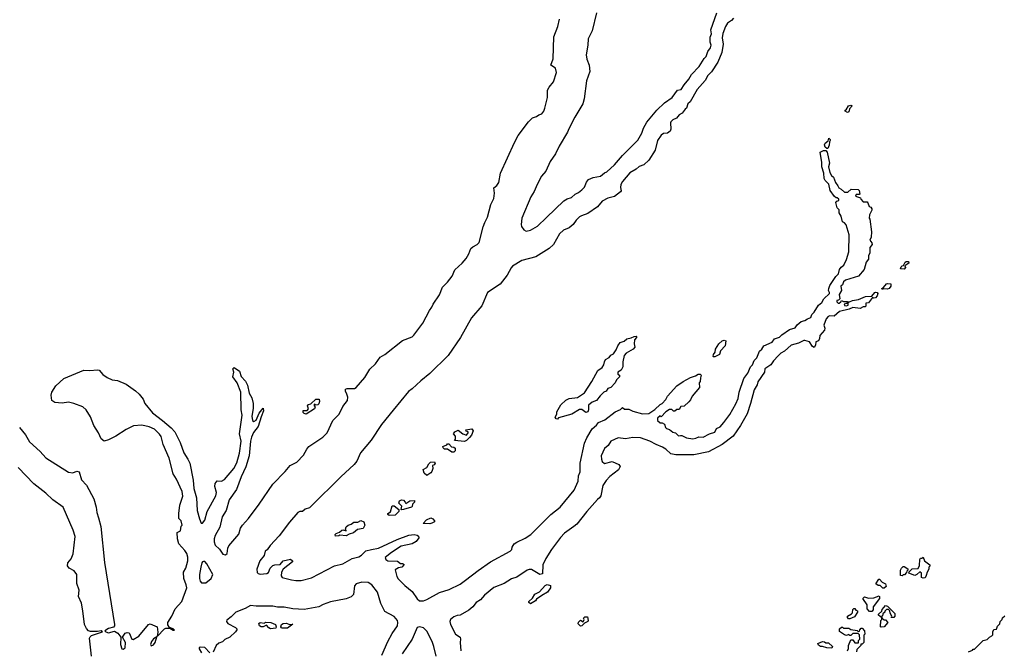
# Model space of a CAD drawing. Extents: x 2293878 to 2522763, y 823964 to 1006972.
# Tile 378 of 407: x 2503718 to 2513121, y 863780 to 869799. Entities that reach past the tile are written whole.
import ezdxf

# ---------------------------------------------------------------- set-up
doc = ezdxf.new("R2010")
doc.units = 0

msp = doc.modelspace()

# ---------------------------------------------------------------- linework, layer by layer
at = {"layer": '0CON20XD'}
for points in [[(2509225.5, 869865), (2509185, 869692.5), (2509146.2, 869615), (2509142.9, 869555), (2509127.1, 869465), (2509133.7, 869423.7), (2509158, 869365), (2509164, 869305), (2509131.9, 869215), (2509107.5, 869045), (2509095.8, 868995), (2509020.3, 868869.7), (2508961.2, 868758.8), (2508950, 868725), (2508869.5, 868590.5), (2508835, 868520), (2508784, 868446), (2508742.9, 868355), (2508702.9, 868307.1), (2508658.5, 868225), (2508631.3, 868158.7), (2508600.6, 868109.4), (2508514.6, 867905.4), (2508507.5, 867845), (2508510.6, 867825), (2508532.7, 867792.7), (2508555, 867781.1), (2508595, 867790), (2508662.1, 867827.9), (2508750.4, 867909.6), (2508915, 868069.4), (2508945, 868089.4), (2508987.4, 868102.6), (2509023.3, 868135), (2509055, 868150), (2509085, 868173.8), (2509110.6, 868199.4), (2509130.7, 868249.3), (2509151.2, 868275), (2509195, 868294), (2509265, 868306), (2509302.2, 868337.8), (2509325, 868348), (2509398.8, 868415), (2509475, 868503.8), (2509621.7, 868648.3), (2509660, 868715), (2509675, 868762.5), (2509707.3, 868822.7), (2509801.2, 868935), (2509875.9, 869004.1), (2509950, 869055), (2510000, 869125), (2510036.4, 869133.6), (2510065, 869176.7), (2510108.8, 869231.2), (2510135, 869276.7), (2510208.3, 869351.7), (2510255, 869427.5), (2510273.6, 869446.4), (2510290, 869495), (2510315, 869530), (2510322.5, 869555), (2510312.5, 869585), (2510313, 869633), (2510323.3, 869665), (2510317, 869703), (2510376.7, 869865)], [(2510533.3, 869815), (2510515, 869790), (2510477.5, 869765), (2510457.5, 869735), (2510433.6, 869666.4), (2510426.7, 869625), (2510436.7, 869565), (2510423.3, 869485), (2510383.8, 869395), (2510325, 869300), (2510290, 869265), (2510265, 869217.5), (2510186.4, 869133.6), (2510122.5, 869015), (2510100, 868995), (2510086.7, 868955), (2510072.5, 868945), (2510045, 868906.7), (2510015, 868890), (2509989.6, 868860.5), (2509955, 868842.5), (2509937.5, 868825), (2509932.5, 868815), (2509936.7, 868755), (2509930, 868735), (2509905, 868717.5), (2509865, 868712.5), (2509845, 868697.5), (2509810, 868645), (2509785.7, 868554.3), (2509725, 868460), (2509677.5, 868415), (2509632.9, 868397.1), (2509606.6, 868373.4), (2509543.4, 868336.6), (2509476, 868255), (2509460, 868225), (2509456.4, 868196.4), (2509462.5, 868165), (2509455, 868157.5), (2509397.9, 868112.1), (2509335, 868095.8), (2509281.8, 868068.2), (2509235, 868014.3), (2509145, 867948.2), (2509082.2, 867927.8), (2509063.8, 867916.2), (2509033.1, 867886.9), (2509005, 867844.2), (2508965, 867813.3), (2508911.3, 867788.7), (2508873.4, 867756.6), (2508816.5, 867655), (2508775, 867615.6), (2508647.5, 867535), (2508515, 867499.5), (2508424.6, 867445.4), (2508410.7, 867429.3), (2508375, 867359.4), (2508306.7, 867275), (2508185.5, 867194.5), (2508131.5, 867068.5), (2508031.4, 866955), (2507928.2, 866765), (2507811.1, 866595), (2507635, 866422.5), (2507547.8, 866352.2), (2507467.5, 866275), (2507430.5, 866249.5), (2507285, 866073.3), (2507173.6, 865935), (2507075.2, 865784.8), (2506973.6, 865665), (2506936.4, 865585), (2506913.5, 865555), (2506784.3, 865435), (2506503.3, 865155), (2506485, 865140), (2506445, 865127.5), (2506420, 865105), (2506395, 865103.3), (2506376, 865094), (2506295, 865004), (2506195, 864872.5), (2506109.1, 864780.9), (2506081.7, 864738.3), (2506062.5, 864725), (2506052.5, 864685), (2506011.2, 864635), (2505981.5, 864555), (2505985, 864522), (2505995, 864512.5), (2506015, 864507.1), (2506077.1, 864512.9), (2506095, 864522.5), (2506111.2, 864565), (2506135, 864588), (2506155, 864596), (2506205, 864598.8), (2506235, 864632.5), (2506305, 864648.8), (2506322.5, 864635), (2506322.5, 864625), (2506233.3, 864555), (2506218.8, 864525), (2506215, 864490), (2506226.1, 864476.1), (2506315, 864451.2), (2506355.9, 864445.9), (2506405, 864447.1), (2506505, 864471.2), (2506726.2, 864585), (2506805, 864606.7), (2506893, 864657), (2506956.3, 864673.7), (2506981.5, 864688.5), (2507025, 864729.2), (2507076.9, 864743.1), (2507145, 864755.8), (2507322.4, 864837.6), (2507435, 864878.8), (2507486.7, 864886.7), (2507515, 864880), (2507528.3, 864868.3), (2507530, 864855), (2507505, 864817.5), (2507465, 864796.7), (2507362.5, 864775), (2507267.5, 864715), (2507210, 864665), (2507215, 864647.5), (2507235, 864633.8), (2507325, 864630), (2507355, 864610), (2507375, 864610), (2507388.3, 864598.3), (2507367, 864573), (2507335, 864567.5), (2507302.5, 864547.5), (2507319.2, 864485), (2507332.6, 864462.6), (2507395, 864398.8), (2507465, 864341.2), (2507512.6, 864272.6), (2507535, 864252.9), (2507575, 864253.3), (2507606.7, 864265), (2507727, 864333), (2507818.8, 864361.2), (2507925, 864410.6), (2507975, 864450), (2508095, 864542.2), (2508215, 864624.4), (2508403, 864727), (2508417, 864743), (2508420, 864765), (2508440, 864795), (2508465, 864812.5), (2508545, 864848.8), (2508600, 864885), (2508790.8, 865075), (2508879.2, 865145), (2509011.7, 865308.3), (2509050, 865395), (2509055.8, 865444.2), (2509070, 865485), (2509070, 865565), (2509111.7, 865758.3), (2509133, 865807), (2509185, 865893.3), (2509225, 865927.5), (2509244.1, 865955.9), (2509305, 865981.2), (2509405, 866056.7), (2509455, 866080), (2509475, 866097.5), (2509493, 866083), (2509535, 866082.5), (2509573, 866063), (2509665, 866036.7), (2509725, 866038.8), (2509785, 866077.5), (2509835, 866127.5), (2509853, 866137), (2509887.5, 866175), (2509904.1, 866205.9), (2509995, 866303.8), (2510055, 866345.8), (2510125, 866383.3), (2510170.7, 866399.3), (2510197, 866417), (2510217, 866417), (2510227.5, 866405), (2510218.3, 866381.7), (2510217.5, 866345), (2510208.3, 866331.7), (2510211.7, 866288.3), (2510140, 866205), (2510125, 866170), (2510109.3, 866150.7), (2510065, 866110), (2510031.7, 866108.3), (2510015, 866080), (2509995, 866080), (2509975, 866062.5), (2509963, 866063), (2509945, 866080), (2509923, 866077), (2509890, 866055), (2509845, 866010), (2509833, 866017), (2509810, 865995), (2509810, 865975), (2509835, 865950), (2509855, 865950), (2509875, 865937.5), (2509886.4, 865906.4), (2509896.4, 865896.4), (2509925, 865887.5), (2509955, 865862.5), (2509980, 865855), (2510008.3, 865828.3), (2510028.3, 865831.7)], [(2507943.1, 867475), (2507981.7, 867518.3), (2508007.5, 867565), (2508025.4, 867614.6), (2508045, 867631.5), (2508087.2, 867652.8), (2508106.1, 867673.9), (2508145, 867821.2), (2508160, 867865), (2508186.6, 867913.4), (2508216.5, 868035), (2508246.1, 868093.9), (2508251.9, 868145), (2508246, 868195), (2508275, 868217.1), (2508292.7, 868245), (2508311.1, 868335), (2508442.4, 868627.6), (2508480, 868695), (2508576.1, 868823.9), (2508615, 868862.5), (2508653.6, 868876.4), (2508675, 868892.5), (2508705, 868900), (2508723.8, 868925), (2508733.8, 868953.8), (2508758.2, 869055), (2508757.1, 869125), (2508774.3, 869155), (2508816.9, 869205), (2508844.5, 869295), (2508834.4, 869335), (2508790, 869365), (2508811.9, 869425), (2508818.5, 869635), (2508858.6, 869735), (2508872.9, 869805)], [(2511625, 868912.5), (2511600, 868925), (2511600, 868935), (2511610, 868940), (2511633, 868977), (2511655, 868982.5), (2511668.3, 868978.3), (2511643, 868947), (2511635, 868920), (2511625, 868912.5)], [(2511435, 868570), (2511425, 868570), (2511411.7, 868581.7), (2511402.5, 868605), (2511410.7, 868619.3), (2511438.3, 868641.7), (2511445, 868670), (2511457, 868657), (2511457.5, 868645), (2511450, 868635), (2511449.3, 868600.7), (2511435, 868570)], [(2510028.3, 865831.7), (2510041.7, 865831.7), (2510085, 865807.5), (2510145, 865800), (2510176.4, 865803.6), (2510205, 865817.5), (2510245, 865813.3), (2510305, 865847.5), (2510355, 865862.5), (2510373.6, 865896.4), (2510406.4, 865913.6), (2510442.5, 865955), (2510498.8, 866031.2), (2510558.3, 866131.7), (2510580, 866185), (2510590, 866245), (2510633.8, 866375), (2510672.5, 866425), (2510696.7, 866485), (2510717.5, 866505), (2510732.5, 866545), (2510758.3, 866571.7), (2510782.5, 866635), (2510806.4, 866653.6), (2510825, 866686.7), (2510905, 866722.5), (2510925, 866752.5), (2510975, 866770), (2510995, 866792.5), (2511069.3, 866840.7), (2511125, 866857.5), (2511143.6, 866886.4), (2511181.7, 866918.3), (2511215, 866927.5), (2511240, 866945), (2511273, 866957), (2511282.5, 866985), (2511303.6, 867006.4), (2511346.7, 867075), (2511379.3, 867100.7), (2511397.5, 867135), (2511450, 867185), (2511452.5, 867195), (2511443.3, 867215), (2511446.2, 867235), (2511455, 867262.5), (2511511.7, 867348.3), (2511536.1, 867373.9), (2511546.7, 867415), (2511562.3, 867437.7), (2511587.5, 867455), (2511615, 867510), (2511636.7, 867585), (2511640, 867745), (2511611.7, 867841.7), (2511595, 867860), (2511575, 867870), (2511563.3, 867925), (2511543.8, 867955), (2511542.5, 867985), (2511523.3, 868005), (2511512.5, 868055), (2511521.7, 868068.3), (2511540, 868075), (2511540, 868085), (2511525, 868100), (2511515, 868100), (2511500.7, 868110.7), (2511459.3, 868169.3), (2511445, 868230), (2511410, 868265), (2511400, 868285), (2511397.5, 868335), (2511377.5, 868395), (2511377.5, 868435), (2511363.3, 868535), (2511395, 868550), (2511415, 868550), (2511430, 868535), (2511450.7, 868430.7), (2511443.3, 868395), (2511455, 868340), (2511471.7, 868311.7), (2511490, 868295), (2511507.5, 868245), (2511532.5, 868215), (2511540, 868195), (2511563, 868183), (2511595, 868152.5), (2511626.2, 868153.8), (2511658.3, 868181.7), (2511725, 868180), (2511735, 868170), (2511740, 868135), (2511735, 868130), (2511705, 868130), (2511700, 868115), (2511748.3, 868098.3), (2511750, 868085), (2511771.7, 868061.7), (2511811.7, 868061.7), (2511818.3, 868051.7), (2511830, 868015), (2511845, 868010), (2511856.2, 867995), (2511855, 867980), (2511833, 867937), (2511830, 867905), (2511837.5, 867895), (2511851.2, 867775), (2511850, 867725), (2511837.5, 867695), (2511855, 867670), (2511857.5, 867655), (2511837.5, 867625), (2511837.5, 867575), (2511823.6, 867546.4), (2511822.5, 867515), (2511802.5, 867485), (2511783.3, 867415), (2511729.3, 867350.7), (2511605, 867313.3), (2511583.9, 867296.1), (2511575, 867270), (2511560, 867255), (2511566.7, 867215), (2511543.8, 867175), (2511550, 867135), (2511538.3, 867121.7), (2511521.7, 867118.3), (2511520, 867105), (2511533, 867093), (2511545, 867092.5), (2511560, 867105), (2511565, 867120), (2511585, 867110), (2511625, 867110), (2511630, 867100), (2511618.3, 867091.7), (2511590, 867085), (2511595, 867072.5), (2511615, 867067.5), (2511630, 867075), (2511630, 867100), (2511643, 867107), (2511671.7, 867118.3), (2511727.5, 867127.5), (2511795, 867157.5), (2511855, 867160), (2511885, 867196.7), (2511895, 867200), (2511907.5, 867195), (2511912.5, 867185), (2511907.5, 867165), (2511890, 867145), (2511875, 867142.5), (2511861.7, 867148.3), (2511825, 867097.5), (2511800, 867095), (2511800, 867065), (2511791.7, 867058.3), (2511773, 867057), (2511743.6, 867043.6), (2511675, 867052.5), (2511640, 867035), (2511546.7, 867013.3), (2511495, 866970), (2511455, 866972.5), (2511440, 866965), (2511420, 866945), (2511397.5, 866882.5), (2511405.9, 866855.9), (2511403.8, 866835), (2511360, 866785), (2511357.5, 866755), (2511346.4, 866733.6), (2511320, 866725), (2511317, 866693), (2511305, 866670), (2511290.7, 866680.7), (2511260, 866725), (2511215, 866737.5), (2511205, 866737.5), (2511155, 866711.2), (2511085, 866692.5), (2511022.5, 866635), (2510987.5, 866615), (2510960.4, 866589.5), (2510916.1, 866543.9), (2510890, 866505), (2510833.6, 866466.4), (2510830, 866435), (2510766.4, 866343.6), (2510760, 866315), (2510732.3, 866267.7), (2510698, 866135), (2510665, 866037.5), (2510602, 865925), (2510531.2, 865825), (2510426.7, 865745), (2510297.5, 865675), (2510155, 865644.2), (2509985, 865646.2), (2509935, 865656.7), (2509889.2, 865699.2), (2509858.3, 865718.3), (2509795, 865744.2), (2509736.8, 865776.8), (2509647.3, 865807.3), (2509575, 865810.8), (2509505, 865800), (2509435, 865809.2), (2509365, 865776.2), (2509336.7, 865735), (2509303.3, 865705), (2509270, 865635), (2509273, 865603), (2509281.7, 865581.7), (2509303, 865563), (2509375, 865582.5), (2509440, 865555), (2509452.5, 865535), (2509436.4, 865503.6), (2509352.3, 865437.7), (2509319.3, 865400.7), (2509288.3, 865351.7), (2509267.1, 865255), (2509255.6, 865234.4), (2509235, 865218.8), (2509135.5, 865104.5), (2509037.4, 864982.6), (2509009.1, 864960.9), (2508921.3, 864898.7), (2508882.1, 864857.9), (2508796.8, 864743.2), (2508741.2, 864655), (2508713.3, 864595), (2508709.3, 864510.7), (2508685, 864503.3), (2508605, 864550.8), (2508585, 864552.5), (2508565.7, 864544.3), (2508465, 864479.4), (2508415, 864462.9), (2508345, 864417.8), (2508245, 864378), (2508156, 864305), (2508118.3, 864261.7), (2508076.2, 864235), (2508045.7, 864194.3), (2508006.8, 864163.2), (2507925.9, 864114.1), (2507895, 864111.2), (2507865, 864100), (2507833.8, 864075), (2507826, 864055), (2507832.5, 864025), (2507880, 863935), (2507923.8, 863903.8), (2507928.8, 863885), (2507923.6, 863853.6), (2507932.5, 863775)], [(2503717.5, 865907.5), (2503775, 865838), (2503811.2, 865771.2), (2503915, 865677.5), (2503968.1, 865618.1), (2504185, 865479.4), (2504225, 865474.2), (2504265, 865490), (2504285, 865483.3), (2504308.6, 865408.6), (2504355.8, 865355.8), (2504425.3, 865225), (2504449.1, 865145), (2504453.6, 865095), (2504472.1, 865045), (2504491.7, 864961.7), (2504527.8, 864617.8), (2504625.3, 864024.7), (2504625, 864014.2), (2504615, 864001.8), (2504565, 863986.7), (2504530, 863965), (2504540, 863955), (2504565, 863948.2), (2504625, 863962.5), (2504655.7, 863945), (2504684.2, 863905), (2504680.5, 863835), (2504694, 863795), (2504705, 863790), (2504726.7, 863805), (2504728.8, 863855), (2504698.8, 863905), (2504725, 863942.5), (2504745, 863950), (2504765, 863947.5), (2504790, 863885), (2504801.7, 863881.7), (2504855, 863916), (2504949.2, 864025), (2504965, 864031.8), (2505032.5, 864005), (2505037.5, 863952.5), (2505031.7, 863911.7), (2505100, 863985), (2505115, 863991.6), (2505152.5, 863992.5), (2505185, 863973.3), (2505197.5, 863972.5), (2505185, 863985.5), (2505148, 863998), (2505134.2, 864024.2), (2505134.6, 864045), (2505172.5, 864105), (2505204.4, 864175), (2505266.9, 864245), (2505314, 864375), (2505309.2, 864405), (2505286.7, 864465), (2505282.5, 864525), (2505306.2, 864565), (2505324.2, 864635), (2505325, 864670), (2505315, 864702.5), (2505295, 864732.5), (2505237.5, 864795), (2505224.2, 864845), (2505222.5, 864905), (2505255, 864920), (2505260, 864965), (2505270, 864975), (2505260, 865015), (2505238.3, 865038.3), (2505237.5, 865085), (2505248, 865165), (2505275, 865250), (2505270.6, 865295), (2505216.9, 865415), (2505182.5, 865465), (2505145.4, 865615.4), (2505088.5, 865745), (2505070, 865820), (2505054.5, 865844.5), (2505005, 865890.8), (2504955, 865912.5), (2504885, 865930), (2504806.4, 865923.6), (2504735, 865888.8), (2504635, 865824.3), (2504565, 865789.2), (2504525, 865777.5), (2504495, 865797.5), (2504472, 865855), (2504425.8, 865925), (2504393, 866007), (2504353.3, 866075), (2504322.7, 866102.7), (2504235, 866136.2), (2504185, 866148.8), (2504125, 866140), (2504055, 866145.8), (2504025.8, 866165.8), (2504018.1, 866215), (2504026.7, 866245), (2504065, 866304), (2504140, 866375), (2504330, 866455), (2504385, 866450), (2504465, 866457.5), (2504476.7, 866455), (2504512.3, 866412.3), (2504554.1, 866384.1), (2504603, 866363), (2504652.5, 866355), (2504735, 866320), (2504825, 866258), (2504860, 866225), (2504897.3, 866177.3), (2504913.3, 866135), (2504985.6, 866045.6), (2505082.4, 865972.4), (2505166, 865905), (2505198.8, 865865), (2505252.2, 865765), (2505284.6, 865664.6), (2505324, 865605), (2505342, 865565), (2505375.5, 865405), (2505382.5, 865325), (2505406.4, 865235), (2505414.5, 865115), (2505435, 865033.3), (2505452, 864992), (2505465, 864993.8), (2505487.6, 865022.4), (2505507.7, 865105), (2505590.8, 865255), (2505597.1, 865285), (2505582.5, 865345), (2505585, 865372.5), (2505605, 865397.5), (2505645, 865393.8), (2505675, 865410), (2505762.9, 865515), (2505791.1, 865568.9), (2505818, 865662), (2505833.1, 865775), (2505818.8, 865845), (2505842.9, 866025), (2505834.3, 866075.7), (2505831.4, 866245), (2505794.2, 866334.2), (2505755, 866390), (2505762.5, 866435), (2505753, 866467), (2505765, 866480), (2505817.5, 866445), (2505832.5, 866395), (2505875, 866350), (2505895, 866310), (2505910, 866235), (2505935, 866190), (2505947.3, 866137.3), (2505948.3, 866088.3), (2505935.9, 866014.1), (2505942.9, 865972.9), (2505955, 865963.8), (2505975, 865976.7), (2506006.7, 866045), (2506045, 866090), (2506045.8, 866065), (2506025, 866010), (2505995.6, 865915), (2505952, 865858), (2505931.4, 865815), (2505921.4, 865775), (2505908.8, 865635), (2505877.7, 865532.3), (2505833.4, 865436.6), (2505787.5, 865315), (2505717.8, 865215), (2505689.4, 865115), (2505653.1, 865055), (2505628.1, 864955), (2505585, 864876.7), (2505575.7, 864845), (2505574.5, 864814.4), (2505586, 864785), (2505625.8, 864745), (2505657.4, 864697.4), (2505685, 864690.6), (2505700, 864705), (2505705.4, 864754.6), (2505715, 864778), (2505810.4, 864889.6), (2505828.5, 864945), (2505846.7, 864975), (2505902.9, 865037.1), (2506006.6, 865173.4), (2506135, 865365.7), (2506254.5, 865485.5), (2506300, 865545), (2506364.4, 865575.6), (2506428.2, 865641.8), (2506459.8, 865700.2), (2506480.8, 865725), (2506613.8, 865815), (2506655.7, 865855), (2506708, 865972), (2506769.4, 866035), (2506803, 866107), (2506848.1, 866165), (2506852.2, 866195), (2506841.1, 866225), (2506828.8, 866255), (2506828.8, 866271.2), (2506845, 866279.2), (2506915, 866278.1), (2506931.4, 866288.6), (2507015.4, 866384.6), (2507061.9, 866465), (2507116, 866514), (2507160.7, 866579.3), (2507205, 866601.9), (2507374.1, 866735.9), (2507465, 866773.6), (2507482.5, 866787.5), (2507567.9, 866902.1), (2507631.5, 867025), (2507655.6, 867055), (2507668.1, 867085), (2507726.9, 867173.1), (2507754.6, 867245.3), (2507804.4, 867295), (2507848.4, 867351.6), (2507875, 867412), (2507943.1, 867475)], [(2512165, 867417.5), (2512130, 867420), (2512135, 867440), (2512145, 867450), (2512158.3, 867451.7), (2512174, 867486), (2512185, 867492.5), (2512205, 867490), (2512210, 867475), (2512171.7, 867448.3), (2512176.4, 867433.6), (2512165, 867417.5)], [(2511955, 867222.5), (2511950, 867235), (2511968.3, 867241.7), (2511995, 867277.5), (2512005, 867282.5), (2512038.3, 867278.3), (2512037.5, 867255), (2512022.5, 867235), (2512005, 867227.5), (2511968.3, 867231.7), (2511955, 867222.5)], [(2508855, 865987.5), (2508840.7, 865990.7), (2508833.3, 866005), (2508846.4, 866033.6), (2508847.5, 866055), (2508885.8, 866124.2), (2508935, 866166.7), (2508965, 866183.3), (2509045, 866192.5), (2509111.7, 866238.3), (2509182.5, 866345), (2509239.3, 866450.7), (2509279.3, 866480.7), (2509297.5, 866505), (2509302.5, 866535), (2509313.3, 866555), (2509346.1, 866573.9), (2509365, 866597.5), (2509389.3, 866610.7), (2509413.3, 866646.7), (2509428.8, 866685), (2509453, 866717), (2509489.2, 866730.8), (2509515, 866753.3), (2509557, 866763), (2509585, 866776.7), (2509605, 866780), (2509610, 866775), (2509610, 866765), (2509590, 866745), (2509587.5, 866705), (2509593.3, 866675), (2509576.4, 866653.6), (2509510, 866615), (2509490, 866595), (2509477.5, 866535), (2509477.5, 866485), (2509462.5, 866455), (2509430, 866435), (2509430, 866415), (2509447, 866407), (2509445, 866390), (2509417.5, 866362.5), (2509406.1, 866333.9), (2509365, 866290), (2509335, 866280), (2509317.5, 866255), (2509295, 866242.5), (2509260.7, 866209.3), (2509227.5, 866165), (2509185, 866150), (2509151.7, 866118.3), (2509148.8, 866075), (2509143.3, 866055), (2509125, 866048.8), (2509085, 866077.5), (2509065, 866077.5), (2508992.5, 866035), (2508865, 865997.5), (2508855, 865987.5)], [(2510345, 866580), (2510340, 866585), (2510342.5, 866605), (2510360, 866625), (2510362.5, 866655), (2510393.3, 866705), (2510425, 866733.3), (2510445, 866740), (2510460, 866735), (2510456.7, 866685), (2510411.7, 866638.3), (2510400, 866605), (2510355, 866582.5), (2510345, 866580)], [(2506455, 866033.8), (2506435, 866040), (2506425, 866050), (2506425, 866070), (2506465, 866067.5), (2506477.5, 866085), (2506467.5, 866115), (2506475, 866127.5), (2506497.5, 866132.5), (2506545, 866177.5), (2506578.3, 866178.3), (2506582.5, 866155), (2506575, 866132.5), (2506565, 866123.3), (2506545, 866120), (2506531.7, 866128.3), (2506530, 866115), (2506540, 866105), (2506532.5, 866085), (2506455, 866033.8)], [(2507965, 865772.5), (2507871.7, 865781.7), (2507880, 865795), (2507880, 865825), (2507862.5, 865845), (2507872.5, 865865), (2507905, 865882.5), (2507950, 865845), (2507985, 865832.5), (2508000, 865855), (2508000, 865865), (2507981.7, 865871.7), (2507980, 865885), (2508035, 865892.5), (2508047.5, 865875), (2508032.5, 865835), (2508015, 865810), (2507985, 865782.5), (2507965, 865772.5)], [(2507865, 865672.5), (2507845, 865672.5), (2507805, 865700), (2507775, 865700), (2507761.7, 865711.7), (2507760, 865725), (2507798.3, 865741.7), (2507805, 865750), (2507815, 865750), (2507841.7, 865721.7), (2507865, 865720), (2507878.3, 865708.3), (2507877.5, 865685), (2507865, 865672.5)], [(2504405.4, 863724.6), (2504384.1, 863895), (2504390.2, 863909.8), (2504405, 863921.8), (2504510, 863955), (2504496.6, 863966.6), (2504461.7, 863958.3), (2504395, 863958.2), (2504374.6, 863965), (2504355, 863989.1), (2504338.4, 864025), (2504321.7, 864158.3), (2504308.6, 864228.6), (2504278.5, 864295), (2504287.1, 864355), (2504265, 864417.5), (2504262.7, 864505), (2504239.1, 864539.1), (2504190.6, 864565), (2504175.7, 864585), (2504178, 864615), (2504208.6, 864651.5), (2504229.4, 864700.6), (2504247.5, 864865), (2504227.6, 864927.6), (2504134.6, 865145), (2504036, 865215), (2503968.3, 865278.3), (2503855, 865368.1), (2503705, 865524.2)], [(2507605, 865450), (2507581.7, 865471.7), (2507570, 865505), (2507606.4, 865523.6), (2507625, 865560), (2507640, 865575), (2507680, 865580), (2507687.5, 865565), (2507675, 865550), (2507660, 865545), (2507663.3, 865515), (2507655, 865487.5), (2507645, 865473.3), (2507605, 865450)], [(2507365, 865120), (2507360, 865125), (2507367.5, 865155), (2507340, 865185), (2507345, 865207.5), (2507365, 865216.7), (2507382.5, 865212.5), (2507400, 865195), (2507405, 865180), (2507445, 865207.5), (2507488.3, 865208.3), (2507490, 865195), (2507470, 865175), (2507467, 865153), (2507460, 865145), (2507385, 865122.5), (2507365, 865120)], [(2507247, 865067), (2507232.5, 865075), (2507233.3, 865086.7), (2507258.3, 865101.7), (2507275, 865160), (2507295, 865160), (2507340, 865125), (2507337.5, 865105), (2507305, 865071.2), (2507247, 865067)], [(2507635, 864987.5), (2507570, 864990), (2507602.5, 865025), (2507645, 865043.3), (2507662.5, 865035), (2507680, 865015), (2507680, 865005), (2507655, 864992.5), (2507635, 864987.5)], [(2506735, 864870), (2506730, 864885), (2506740, 864895), (2506772.5, 864907.5), (2506795, 864927.5), (2506805, 864930), (2506835, 864920), (2506830, 864935), (2506835, 864957.5), (2506855, 864973.3), (2506885, 864982.5), (2506908.3, 865001.7), (2506946.1, 865003.9), (2506975, 865017.5), (2507006, 865006), (2507013.3, 864975), (2506998.3, 864941.7), (2506945, 864932.5), (2506905, 864902.5), (2506865, 864890), (2506835, 864872.5), (2506775, 864880), (2506767, 864873), (2506735, 864870)], [(2512345, 864467.5), (2512330, 864475), (2512330, 864515), (2512315, 864530), (2512285, 864502.5), (2512265, 864492.5), (2512210, 864515), (2512211.7, 864528.3), (2512241.7, 864558.3), (2512298.3, 864561.7), (2512311.7, 864588.3), (2512313, 864647), (2512321.7, 864658.3), (2512335, 864660), (2512345, 864670), (2512360, 864635), (2512410, 864595), (2512408.3, 864581.7), (2512400, 864575), (2512400, 864555), (2512383, 864527), (2512376.2, 864493.8), (2512365, 864472.5), (2512345, 864467.5)], [(2505495, 864424.4), (2505545.3, 864464.7), (2505562.1, 864505), (2505506.3, 864606.3), (2505485, 864626.9), (2505475, 864628.6), (2505465, 864625.8), (2505458.1, 864615), (2505446.7, 864575), (2505435.4, 864504.5), (2505435.6, 864465), (2505440.9, 864440.9), (2505453.3, 864425), (2505495, 864424.4)], [(2512145, 864490), (2512130, 864495), (2512130, 864545), (2512140, 864565), (2512155, 864580), (2512165, 864580), (2512198.3, 864558.3), (2512200, 864545), (2512190, 864535), (2512188.3, 864521.7), (2512168.3, 864501.7), (2512155, 864500), (2512145, 864490)], [(2511961.7, 864371.7), (2511935, 864400), (2511915, 864400), (2511893, 864413), (2511921.7, 864458.3), (2511928.3, 864458.3), (2511955, 864430), (2511987.5, 864415), (2511991.7, 864388.3), (2511975, 864372.5), (2511961.7, 864371.7)], [(2507175.6, 863735), (2507235, 863864), (2507275, 863939.2), (2507326.7, 864013.3), (2507330.5, 864045), (2507326.4, 864065), (2507295, 864101.5), (2507205, 864148.8), (2507168, 864228), (2507134.5, 864335), (2507080, 864405), (2507045, 864425.6), (2506985, 864431.4), (2506931.2, 864415), (2506916, 864395), (2506905.9, 864314.1), (2506885, 864291.2), (2506835, 864270), (2506685, 864241.9), (2506615, 864215.6), (2506575, 864193.8), (2506435, 864170.8), (2506325.7, 864175.7), (2506245, 864192.9), (2506181.3, 864191.3), (2506135, 864200.6), (2505975, 864200.8), (2505923.7, 864206.3), (2505872.2, 864177.8), (2505783.3, 864145), (2505739.1, 864100.9), (2505695, 864067.5), (2505693.3, 864055), (2505705, 864036.7), (2505778.3, 863998.3), (2505792.5, 863985), (2505791.2, 863975), (2505778.8, 863955), (2505725, 863905.7), (2505678.1, 863881.9), (2505655, 863861.2), (2505621.2, 863848.8), (2505593.3, 863826.7), (2505565, 863762.5)], [(2508595, 864222.5), (2508580, 864235), (2508580, 864245), (2508615, 864277.5), (2508637.5, 864315), (2508681.7, 864338.3), (2508735, 864397.5), (2508755, 864406.7), (2508788.3, 864398.3), (2508787.5, 864375), (2508760, 864335), (2508705, 864302.5), (2508655, 864267.5), (2508645, 864253.3), (2508595, 864222.5)], [(2511855, 864150), (2511835, 864150), (2511810, 864175), (2511810, 864215), (2511770, 864275), (2511785, 864290), (2511825, 864277.5), (2511875, 864280), (2511925, 864300), (2511930, 864295), (2511927.5, 864275), (2511870, 864195), (2511870, 864165), (2511855, 864150)], [(2511645, 864080), (2511631.7, 864081.7), (2511623, 864093), (2511623, 864107), (2511663, 864127), (2511671.7, 864138.3), (2511675, 864170), (2511685, 864180), (2511695, 864180), (2511701.7, 864161.7), (2511718.3, 864158.3), (2511717.5, 864145), (2511689.3, 864100.7), (2511645, 864080)], [(2511950, 864090), (2511920, 864115), (2511920, 864125), (2511950, 864155), (2511955, 864170), (2511985, 864207.5), (2512005, 864200), (2512075, 864130), (2512076.7, 864105), (2512065, 864092.5), (2512041.7, 864091.7), (2512047, 864107), (2512030, 864135), (2512028.3, 864158.3), (2512015, 864170), (2511995, 864170), (2511980, 864155), (2511980, 864145), (2511961.7, 864128.3), (2511960, 864115), (2511950, 864105), (2511950, 864090)], [(2509075, 864010), (2509051.7, 864031.7), (2509055, 864050), (2509075, 864067.5), (2509098.3, 864051.7), (2509110, 864075), (2509101.7, 864088.3), (2509115, 864100), (2509140, 864100), (2509147.5, 864065), (2509142.5, 864055), (2509111.7, 864038.3), (2509085, 864012.5), (2509075, 864010)], [(2511945, 864000), (2511940, 864005), (2511942.5, 864065), (2511950, 864075), (2511950, 864090), (2511971.7, 864071.7), (2511985, 864070), (2512010, 864045), (2511975, 864002.5), (2511945, 864000)], [(2512780, 863765), (2512818.3, 863781.7), (2512825, 863790), (2512835, 863790), (2512920, 863875), (2512957, 863883), (2512980, 863905), (2513003, 863917), (2513011.7, 863928.3), (2513010, 863955), (2513021.7, 863978.3), (2513047.5, 863982.5), (2513055, 864010), (2513078.3, 864031.7), (2513080, 864055), (2513100, 864075), (2513105, 864090), (2513125, 864110)], [(2506115, 863986.2), (2506097.5, 863995), (2506075, 864020), (2506045, 864003.3), (2506025, 864003.8), (2506007.5, 864015), (2506002.5, 864035), (2506015, 864046.7), (2506055, 864040), (2506065, 864047.5), (2506116.4, 864046.4), (2506160, 864025), (2506167.5, 864005), (2506165, 863992.5), (2506115, 863986.2)], [(2506225, 863990), (2506217.5, 863995), (2506212.5, 864005), (2506220, 864025), (2506233.9, 864036.1), (2506265, 864038.8), (2506295, 864027.5), (2506328.3, 864028.3), (2506275, 863992), (2506225, 863990)], [(2507695, 863722.5), (2507674, 863815), (2507656, 863865), (2507605, 863963.3), (2507575, 863993.3), (2507535, 864003.3), (2507515, 863996.7), (2507465.7, 863885), (2507370, 863745)], [(2511622.5, 863775), (2511631.7, 863798.3), (2511632.5, 863825), (2511655, 863880), (2511675, 863880), (2511695, 863850), (2511728.3, 863851.7), (2511730, 863875), (2511740, 863885), (2511738.3, 863928.3), (2511725, 863940), (2511675, 863940), (2511655, 863920), (2511645, 863920), (2511635, 863930), (2511615, 863922.5), (2511595, 863927.5), (2511548.3, 863958.3), (2511547.5, 863985), (2511565, 864000), (2511575, 864000), (2511585, 863990), (2511635, 863990), (2511655, 863980), (2511715, 863970), (2511725, 863960), (2511738.3, 863961.7), (2511740, 863975), (2511755, 863990), (2511765, 863990), (2511786.7, 863965), (2511790, 863935), (2511780, 863925), (2511780, 863855), (2511765, 863840), (2511751.7, 863838.3), (2511750, 863825), (2511711.7, 863788.3), (2511710, 863765)], [(2504975, 863823.8), (2504995, 863832.5), (2505012.5, 863855), (2505028.3, 863908.3), (2504995, 863888), (2504977.5, 863865), (2504966.7, 863835), (2504975, 863823.8)], [(2505535, 863756.7), (2505487.7, 863807.7), (2505445, 863811.1), (2505433.6, 863806.4), (2505433.6, 863795), (2505454.4, 863754.4)], [(2511475, 863800), (2511425, 863802.5), (2511385, 863817.5), (2511365, 863817.5), (2511345, 863830), (2511340, 863845), (2511385, 863862.5), (2511405, 863860), (2511415, 863850), (2511441.7, 863851.7), (2511480, 863815), (2511475, 863800)]]:
    msp.add_lwpolyline(points, dxfattribs=at)

doc.saveas('drawing.dxf')
